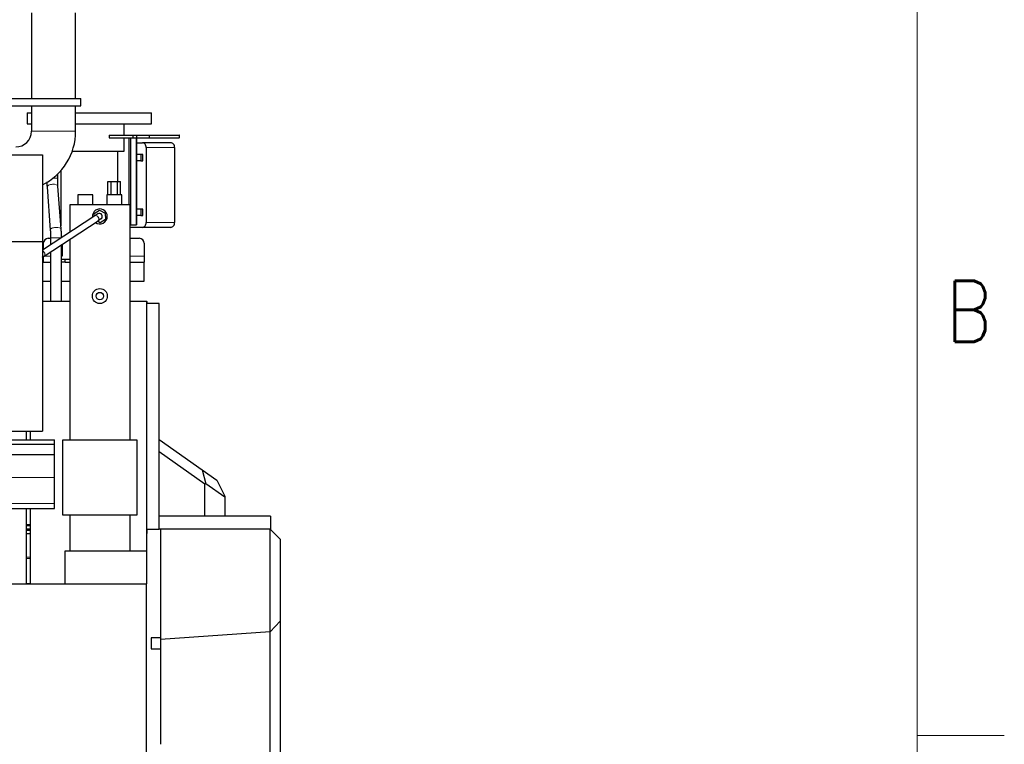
# Model space of a CAD drawing. Header units: inches. Extents: x 0 to 20790, y -12 to 14700.
# Tile 435 of 436: x 18812 to 20790, y 10832 to 12287. Entities that reach past the tile are written whole.
import ezdxf

# ---------------------------------------------------------------- set-up
doc = ezdxf.new("R2010")
doc.units = ezdxf.units.IN
doc.layers.add('1', color=7, linetype='Continuous', true_color=0xffffff)
doc.layers.add('210', color=7, linetype='Continuous', true_color=0xffffff)
doc.styles.add('latin_extended', font='simplex.shx')

msp = doc.modelspace()

# ---------------------------------------------------------------- linework, layer by layer
at = {"layer": '1', "color": 2, "linetype": 'Continuous', "lineweight": 25}
for p, q in [((18835.647, 12301.463), (18835.647, 12129.464)), ((18924.547, 12129.464), (18924.547, 12301.463)), ((18777.597, 12129.463), (18935.097, 12129.463)), ((18935.097, 12114.463), (18935.097, 12129.463)), ((18777.597, 12114.463), (18935.097, 12114.463)), ((18835.647, 12114.466), (18835.647, 12063.463)), ((18924.547, 12063.463), (18924.547, 12114.466)), ((18827.097, 12100.462), (18827.097, 12078.462)), ((18827.097, 12100.462), (18835.651, 12100.462)), ((18924.554, 12100.462), (19077.097, 12100.462)), ((19077.097, 12078.462), (19077.097, 12100.462)), ((18827.097, 12078.462), (18835.651, 12078.462)), ((18924.554, 12078.462), (19077.097, 12078.462)), ((19021.947, 12055.463), (19021.947, 12078.462)), ((18991.962, 12055.463), (19039.457, 12055.463)), ((18991.962, 12055.463), (18991.962, 12050.463)), ((18991.962, 12050.463), (19039.457, 12050.463)), ((19021.947, 12023.462), (19021.947, 12050.464)), ((19031.608, 12050.463), (19031.608, 11915.464)), ((19034.672, 12050.463), (19034.672, 11875.463)), ((19039.457, 12055.463), (19046.501, 12055.463)), ((19039.457, 12055.463), (19039.457, 12050.463)), ((19039.457, 12050.463), (19046.501, 12050.463)), ((19046.501, 12055.463), (19072.212, 12055.463)), ((19046.501, 12055.463), (19046.501, 12050.463)), ((19046.501, 12050.463), (19072.212, 12050.463)), ((19047.646, 11875.463), (19047.646, 12050.463)), ((19072.212, 12055.463), (19132.329, 12055.463)), ((19072.212, 12055.463), (19072.212, 12050.463)), ((19072.212, 12050.463), (19132.329, 12050.463)), ((19132.986, 12055.463), (19132.329, 12055.463)), ((19132.986, 12050.463), (19132.329, 12050.463)), ((19132.986, 12050.463), (19132.986, 12055.463)), ((19047.646, 12040.462), (19058.508, 12040.462)), ((19115.717, 12040.462), (19058.508, 12040.462)), ((19066.169, 12030.462), (19066.169, 11880.462)), ((19123.377, 12030.462), (19123.377, 11880.462)), ((14863.097, 12016.225), (18857.597, 12016.225)), ((18857.597, 12016.225), (18857.597, 11842.255)), ((18917.716, 12023.462), (19021.947, 12023.462)), ((19009.247, 11962.451), (19009.247, 12023.462)), ((19055.211, 12016.812), (19047.645, 12016.812)), ((19055.211, 12016.812), (19055.211, 12004.112)), ((19059.389, 12016.812), (19055.211, 12016.812)), ((19059.389, 12004.112), (19059.389, 12016.812)), ((19055.211, 12004.112), (19047.645, 12004.112)), ((19055.211, 12004.112), (19059.389, 12004.112)), ((18888.428, 11969.003), (18888.428, 11977.46)), ((18894.947, 11984.375), (18894.947, 11873.711)), ((18867.051, 11951.595), (18873.536, 11865.028)), ((18895.475, 11866.672), (18888.989, 11953.239)), ((18989.396, 11962.453), (18995.746, 11962.453)), ((18989.396, 11935.463), (18989.396, 11962.453)), ((18995.746, 11962.453), (19008.448, 11962.453)), ((18995.746, 11935.463), (18995.746, 11962.453)), ((19008.448, 11962.453), (19014.799, 11962.453)), ((19008.448, 11935.463), (19008.448, 11962.453)), ((19014.799, 11935.463), (19014.799, 11962.453)), ((18929.097, 11935.463), (18929.097, 11915.463)), ((18959.097, 11935.463), (18929.097, 11935.463)), ((18959.097, 11915.463), (18959.097, 11935.463)), ((18987.097, 11935.463), (18987.097, 11915.463)), ((19017.097, 11935.463), (18987.097, 11935.463)), ((19017.097, 11915.463), (19017.097, 11935.463)), ((18913.097, 11915.463), (18913.097, 11861.089)), ((19033.097, 11915.463), (18913.097, 11915.463)), ((19033.097, 11915.463), (19033.097, 11442.963)), ((18963.014, 11893.688), (18857.599, 11824.855)), ((18961.91, 11898.469), (18972.714, 11905.149)), ((18962.073, 11893.073), (18961.91, 11898.469)), ((18968.817, 11897.477), (18963.014, 11893.688)), ((18975.378, 11887.429), (18969.575, 11883.64)), ((18972.714, 11905.149), (18983.9, 11899.133)), ((18983.9, 11899.133), (18984.284, 11886.437)), ((19055.211, 11906.812), (19047.645, 11906.812)), ((19055.211, 11894.112), (19047.645, 11894.112)), ((19055.211, 11906.812), (19055.211, 11894.112)), ((19059.389, 11906.812), (19055.211, 11906.812)), ((19055.211, 11894.112), (19059.389, 11894.112)), ((19059.389, 11894.112), (19059.389, 11906.812)), ((18861.097, 11812.807), (18969.575, 11883.64)), ((18973.481, 11879.757), (18968.078, 11882.663)), ((18984.284, 11886.437), (18973.481, 11879.757)), ((19058.508, 11870.462), (19033.096, 11870.462)), ((19033.097, 11875.463), (19034.672, 11875.463)), ((19034.672, 11875.463), (19046.242, 11875.463)), ((19047.646, 11875.463), (19046.242, 11875.463)), ((19115.717, 11870.462), (19058.508, 11870.462)), ((18869.518, 11848.463), (18874.097, 11848.463)), ((18874.097, 11849.264), (18874.097, 11835.626)), ((19033.097, 11848.463), (19052.118, 11848.463)), ((14863.097, 11842.255), (18857.597, 11842.255)), ((18857.597, 11842.255), (18857.597, 11461.515)), ((18859.518, 11838.463), (18859.518, 11826.108)), ((18896.097, 11722.464), (18896.097, 11835.661)), ((18897.118, 11836.328), (18897.118, 11812.463)), ((18913.097, 11846.759), (18913.097, 11442.963)), ((19062.118, 11838.463), (19062.118, 11812.463)), ((18859.518, 11812.463), (18859.518, 11800.463)), ((18874.097, 11821.295), (18874.097, 11722.464)), ((19062.118, 11812.463), (19062.118, 11800.463)), ((18857.597, 11806.463), (18859.518, 11806.463)), ((18857.597, 11800.463), (18859.518, 11800.463)), ((18897.118, 11806.463), (18903.118, 11806.463)), ((18903.118, 11806.463), (18913.118, 11806.463)), ((18903.118, 11806.463), (18903.118, 11800.463)), ((19033.097, 11800.463), (19062.118, 11800.463)), ((19062.097, 11762.462), (19062.097, 11800.463)), ((18857.598, 11762.462), (18874.102, 11762.462)), ((18894.954, 11762.462), (18913.104, 11762.462)), ((19033.1, 11762.462), (19062.097, 11762.462)), ((18857.599, 11722.463), (18913.097, 11722.463)), ((19033.097, 11722.463), (19067.097, 11722.463)), ((19067.597, 11721.463), (19067.084, 11721.463)), ((19067.097, 11722.463), (19067.097, 11220.463)), ((19092.097, 11717.545), (19067.097, 11717.545)), ((19067.597, 11721.463), (19067.597, 11717.545)), ((19092.097, 11264.545), (19092.097, 11717.545)), ((15486.614, 11461.515), (18857.597, 11461.515)), ((18826.098, 11443.966), (18826.098, 11461.518)), ((18826.098, 11443.966), (18826.098, 11461.518)), ((18833.097, 11461.511), (18833.097, 11443.957)), ((18741.097, 11434.958), (18882.097, 11434.958)), ((18768.977, 11443.963), (18882.097, 11443.963)), ((18882.097, 11434.958), (18882.097, 11443.963)), ((18882.097, 11414.377), (18882.097, 11434.958)), ((19048.097, 11442.963), (18898.097, 11442.963)), ((18898.097, 11442.963), (18898.097, 11292.963)), ((19048.097, 11292.963), (19048.097, 11442.963)), ((19092.097, 11444.464), (19178.346, 11383.402)), ((18600.215, 11414.377), (18882.097, 11414.377)), ((18882.097, 11367.913), (18882.097, 11414.377)), ((19184.161, 11354.779), (19092.097, 11419.959)), ((19178.346, 11383.402), (19207.838, 11362.521)), ((19178.346, 11383.402), (19185.907, 11355.682)), ((18882.097, 11315.938), (18882.097, 11367.913)), ((19185.907, 11355.682), (19184.161, 11354.779)), ((19184.161, 11290.545), (19184.161, 11354.779)), ((19224.161, 11328.599), (19185.907, 11355.682)), ((19207.838, 11362.521), (19224.161, 11330.965)), ((18882.097, 11305.963), (18882.097, 11315.938)), ((19224.161, 11330.965), (19224.161, 11328.599)), ((19224.161, 11328.599), (19224.161, 11290.545)), ((18605.998, 11305.963), (18882.097, 11305.963)), ((18826.098, 11154.463), (18826.098, 11305.963)), ((18833.097, 11305.968), (18833.097, 11154.463)), ((18898.097, 11292.963), (19048.097, 11292.963)), ((18913.097, 11292.963), (18913.097, 11220.463)), ((19033.097, 11292.963), (19033.097, 11220.463)), ((19316.097, 11290.545), (19092.097, 11290.545)), ((19316.097, 11290.545), (19316.097, 11264.545)), ((18826.088, 11262.626), (18833.08, 11262.626)), ((18826.088, 11255.571), (18833.08, 11255.571)), ((19067.084, 11262.626), (19067.597, 11262.626)), ((19067.084, 11255.571), (19067.597, 11255.571)), ((19067.097, 11264.545), (19092.097, 11264.545)), ((19067.597, 11264.545), (19067.597, 11263.453)), ((19067.597, 11263.453), (19067.597, 11262.626)), ((19067.597, 11262.626), (19067.597, 11255.571)), ((19316.097, 11264.545), (19092.097, 11264.545)), ((19315.097, 11264.464), (19095.097, 11264.464)), ((19095.097, 11264.464), (19095.097, 11043.07)), ((19315.146, 11264.415), (19315.097, 11264.464)), ((19315.146, 11264.415), (19335.097, 11244.464)), ((19315.146, 11058.457), (19315.146, 11264.415)), ((19335.097, 11244.464), (19335.097, 11079.852)), ((19067.097, 11220.463), (18903.097, 11220.463)), ((18903.097, 11220.463), (18903.097, 11154.463)), ((19067.097, 11220.463), (19067.097, 11154.463)), ((16923.883, 11154.463), (19067.097, 11154.463)), ((19067.097, 10404.493), (19067.097, 11154.463)), ((19315.146, 11058.457), (19335.097, 11079.852)), ((19335.097, 11079.852), (19335.097, 10655.32)), ((19315.146, 11058.457), (19095.097, 11043.07)), ((19315.146, 10786.966), (19315.146, 11058.457)), ((19076.097, 11046.463), (19076.097, 11024.463)), ((19095.097, 11043.07), (19095.097, 10832.464))]:
    msp.add_line(p, q, dxfattribs=at)
at = {"layer": '1', "color": 110, "linetype": 'Continuous', "lineweight": 13}
for p, q in [((18835.647, 12063.463), (18924.547, 12063.463)), ((19046.242, 12050.463), (19046.242, 11875.463)), ((19132.329, 12055.463), (19132.329, 12050.463)), ((19123.377, 12030.462), (19066.169, 12030.462)), ((18888.428, 11969.003), (18878.833, 11969.003)), ((18867.051, 11951.595), (18867.051, 11951.595)), ((19123.377, 11880.462), (19066.169, 11880.462)), ((18873.536, 11865.028), (18873.538, 11865.001)), ((18885.097, 11849.264), (18874.097, 11849.264)), ((18894.98, 11849.264), (18885.097, 11849.264)), ((18859.518, 11812.463), (18874.097, 11812.463)), ((18861.096, 11812.807), (18861.097, 11812.807)), ((18896.097, 11812.463), (18897.118, 11812.463)), ((19033.097, 11812.463), (19062.118, 11812.463)), ((18602.699, 11367.913), (18882.097, 11367.913)), ((18605.515, 11315.938), (18882.097, 11315.938)), ((18826.088, 11273.743), (18833.08, 11273.743)), ((18826.088, 11271.543), (18833.08, 11271.543)), ((18826.088, 11271.196), (18833.08, 11271.196)), ((18826.088, 11265.412), (18833.08, 11265.412)), ((18826.088, 11265.106), (18833.08, 11265.106)), ((18826.088, 11264.835), (18833.08, 11264.835)), ((18826.088, 11263.453), (18833.08, 11263.453)), ((19067.084, 11263.453), (19067.597, 11263.453)), ((18826.082, 11207.885), (18833.093, 11207.885)), ((18826.082, 11205.413), (18833.093, 11205.413)), ((18826.082, 11155.418), (18833.093, 11155.418))]:
    msp.add_line(p, q, dxfattribs=at)
at = {"layer": '1', "color": 2, "linetype": 'Continuous', "lineweight": 25}
for radius in [15, 7.5]:
    msp.add_circle((18973.097, 11732.453), radius, dxfattribs=at)
for centre, radius, start, end in [((18804.097, 12063.463), 31.55, 270, 0), ((18804.097, 12063.463), 120.45, 296.371406, 0), ((18973.097, 11892.453), 15, 0, 187.261875), ((18973.097, 11892.453), 15, 234.46125, 0), ((18972.097, 11892.453), 6, 303.148125, 123.1425), ((18869.518, 11838.463), 10, 90, 180), ((19052.118, 11838.463), 10, 0, 90)]:
    msp.add_arc(centre, radius, start, end, dxfattribs=at)
for centre, start_param, end_param in [((19058.508, 12030.462), 4.71238898, 6.28318531), ((19115.717, 12030.462), 4.71238898, 6.28318531), ((19058.508, 11880.462), 3.14159265, 4.71238898), ((19115.717, 11880.462), 3.14159265, 4.71238898)]:
    msp.add_ellipse(centre, major_axis=(0, 10), ratio=0.76604444, start_param=start_param, end_param=end_param, dxfattribs=at)
at = {"layer": '1', "color": 110, "linetype": 'Continuous', "lineweight": 13}
for centre, major_axis, ratio, start_param, end_param in [((18878.02, 11952.417), (-10.969, -0.822), 0.40900731, 4.68175664, 6.28318531), ((18878.02, 11952.417), (-10.969, -0.822), 0.40900731, 3.14159084, 4.68175664), ((18966.295, 11888.664), (3.28, -5.024), 0.72279107, 0.00008483, 3.14157931), ((18884.505, 11865.85), (-10.969, -0.822), 0.40900731, 4.68175664, 6.28318531), ((18884.505, 11865.85), (-10.969, -0.822), 0.40900731, 3.14011822, 4.68175664), ((18857.817, 11817.831), (3.28, -5.024), 0.72279107, 0, 2.45180337)]:
    msp.add_ellipse(centre, major_axis=major_axis, ratio=ratio, start_param=start_param, end_param=end_param, dxfattribs=at)
at = {"layer": '1', "color": 2, "linetype": 'Continuous', "lineweight": 25}
for points, degree in [([(18888.989, 11953.235), (18888.429, 11960.731), (18888.428, 11969.003)], 2), ([(18866.531, 11961.873), (18866.681, 11956.599), (18867.05, 11951.599)], 2), ([(18873.536, 11865.032), (18874.096, 11857.536), (18874.097, 11849.264)], 2), ([(18896.097, 11849.264), (18896.089, 11858.348), (18895.475, 11866.668)], 2), ([(18859.518, 11800.463), (18864.378, 11800.463), (18869.238, 11800.463), (18874.098, 11800.463)], 3), ([(18897.118, 11800.462), (18897.039, 11800.462), (18896.881, 11800.462), (18896.723, 11800.462), (18896.644, 11800.462)], 3), ([(18903.239, 11800.462), (18902.202, 11800.462), (18900.144, 11800.462), (18898.121, 11800.462), (18897.118, 11800.462)], 3), ([(18903.24, 11800.463), (18903.285, 11800.463), (18903.403, 11800.463), (18903.655, 11800.463), (18903.981, 11800.463), (18904.378, 11800.463), (18904.844, 11800.463), (18905.374, 11800.463), (18905.965, 11800.463), (18906.611, 11800.463), (18907.309, 11800.463), (18908.052, 11800.463), (18908.834, 11800.463), (18909.65, 11800.463), (18910.493, 11800.463), (18911.357, 11800.463), (18912.234, 11800.463), (18912.823, 11800.463), (18913.118, 11800.463)], 3), ([(19095.098, 11046.463), (19088.765, 11046.463), (19082.431, 11046.463), (19076.097, 11046.463)], 3), ([(19076.097, 11024.463), (19082.431, 11024.463), (19088.764, 11024.463), (19095.097, 11024.463)], 3)]:
    msp.add_open_spline(points, degree=degree, dxfattribs=at)
msp.add_open_spline([(18857.665, 11810.922), (18857.868, 11811.016), (18859.078, 11811.593), (18860.206, 11812.231), (18861.097, 11812.807)], degree=3, knots=[0, 0, 0, 0, 0.16634356, 1, 1, 1, 1], dxfattribs=at)
at = {"layer": '210', "color": 7, "linetype": 'Continuous', "lineweight": 18}
for p, q in [((20615, 175), (20615, 14525)), ((20790, 10850), (20615, 10850))]:
    msp.add_line(p, q, dxfattribs=at)

# ---------------------------------------------------------------- texts
at = {"layer": '210', "color": 211, "linetype": 'Continuous', "lineweight": 18, "insert": (20673.721, 11640.689), "char_height": 122.5, "attachment_point": 7, "line_spacing_factor": 0.963855, "style": 'latin_extended'}
msp.add_mtext('\\W0.8203;B', dxfattribs=at)

doc.saveas('drawing.dxf')
